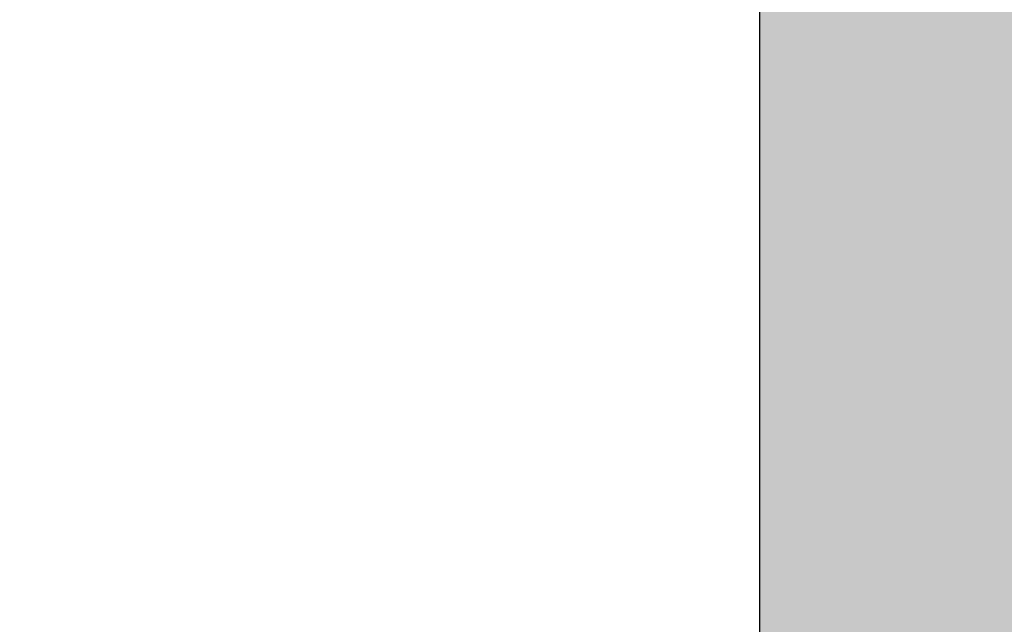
# Model space of a CAD drawing. Header units: millimetres. Extents: x -6179 to 18141, y -8419 to 8561.
# Tile 528 of 579: x -4446.236 to -4446.1824, y 5683.2184 to 5683.2513. Entities that reach past the tile are written whole.
import ezdxf

# ---------------------------------------------------------------- set-up
doc = ezdxf.new("R2010")
doc.units = ezdxf.units.MM
doc.layers.add('Betonfundamente', color=7, linetype='Continuous', lineweight=18)

msp = doc.modelspace()

# ---------------------------------------------------------------- hatches: boundary and pattern name
msp.add_hatch(color=253).paths.add_polyline_path([(-4446.195712, 200.818768), (-4443.771758, 200.818768), (-4443.771758, 5994.60902), (-4469.100885, 6019.938148), (-5751.498834, 6037.074488), (-5751.498834, 6034.650494), (-4470.118157, 6017.527366), (-4446.195712, 5993.604921)])
at = {"layer": 'Betonfundamente', "lineweight": 9}
h = msp.add_hatch(dxfattribs=at)
h.set_pattern_fill('ANSI33', color=256, scale=20, angle=90, style=0)
h.set_pattern_definition([(135, (0, 77.94), (-89.8026, -89.8026), []), (135, (5e-15, 167.75), (-89.8026, -89.8026), [63.5, -31.75])])
edge = h.paths.add_edge_path()
edge.add_arc((-4892.181381, 5670.20769), 3, 180, 270)
edge.add_line((-4892.181381, 5667.20769), (-5751.498834, 5667.20769))
edge.add_line((-5751.498834, 5667.20769), (-5751.498834, 6034.650494))
edge.add_line((-5751.498834, 6034.650494), (-4470.118157, 6017.527366))
edge.add_line((-4470.118157, 6017.527366), (-4446.195712, 5993.604921))
edge.add_line((-4446.195712, 5993.604921), (-4446.195712, 5683.20769))
edge.add_line((-4446.195712, 5683.20769), (-4563.694339, 5685.20769))
edge.add_line((-4563.694339, 5685.20769), (-4723.694339, 5685.20769))
edge.add_line((-4723.694339, 5685.20769), (-4723.694339, 5683.20769))
edge.add_line((-4723.694339, 5683.20769), (-4846.195712, 5683.20769))
edge.add_line((-4846.195712, 5683.20769), (-4846.195712, 5673.20769))
edge.add_line((-4846.195712, 5673.20769), (-4895.181381, 5673.20769))
edge.add_line((-4895.181381, 5673.20769), (-4895.181381, 5670.20769))

# ---------------------------------------------------------------- linework, layer by layer
msp.add_line((-4446.195712, 5489.918193), (-4446.195712, 6089.811579))
at = {"color": 0}
msp.add_line((-4446.195712, 200.818768), (-4446.195712, 5993.604921), dxfattribs=at)

doc.saveas('drawing.dxf')
